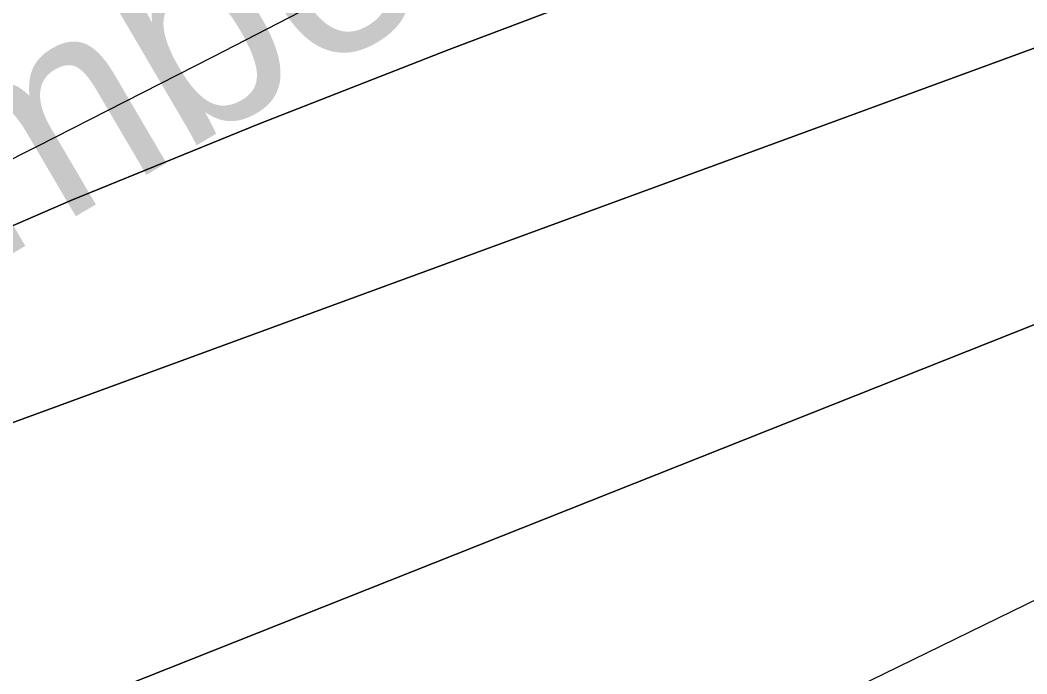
# Model space of a CAD drawing. Extents: x 3329297 to 3367176, y 649250 to 674653.
# Drawn here: x 3338987.5 to 3339404.3, y 660765.2 to 661035.8 of the extents above; entities that cross this region are included whole.
import ezdxf

# ---------------------------------------------------------------- set-up
doc = ezdxf.new("R2010")
doc.units = 0
for name, color, linetype in [('V-RIVR-IDEN', 7, 'Continuous'), ('V-TOPO-DPTH', 7, 'Continuous'), ('V-TOPO-MAJR', 7, 'Continuous'), ('V-TOPO-MINR', 7, 'Continuous')]:
    doc.layers.add(name, color=color, linetype=linetype)

msp = doc.modelspace()

# ---------------------------------------------------------------- linework, layer by layer
at = {"layer": 'V-TOPO-DPTH'}
for points in [[(3337747.13, 660405.52), (3338623.16, 660785.94), (3338854.15, 660892.97), (3338931.06, 660927.59), (3339008.43, 660961.09), (3339086.51, 660992.91), (3339165.07, 661023.59), (3339300.05, 661074.65), (3339311.52, 661078.79), (3339323.08, 661082.68), (3339334.74, 661086.22), (3339346.49, 661089.51), (3339358.15, 661092.99), (3339369.63, 661096.95), (3339380.83, 661101.64), (3339391.85, 661106.81), (3339456.74, 661139.85), (3339463.5, 661143.65), (3339470.01, 661147.81), (3339476.16, 661152.5), (3339482.06, 661157.53), (3339879.02, 661526.04)], [(3337747.13, 660405.52), (3338623.16, 660785.94), (3338854.15, 660892.97), (3338931.06, 660927.59), (3339008.43, 660961.09), (3339086.51, 660992.91), (3339165.07, 661023.59), (3339300.05, 661074.65), (3339311.52, 661078.79), (3339323.08, 661082.68), (3339334.74, 661086.22), (3339346.49, 661089.51), (3339358.15, 661092.99), (3339369.63, 661096.95), (3339380.83, 661101.64), (3339391.85, 661106.81), (3339456.74, 661139.85), (3339463.5, 661143.65), (3339470.01, 661147.81), (3339476.16, 661152.5), (3339482.06, 661157.53), (3339879.02, 661526.04)], [(3340368.74, 661435.77), (3339578.89, 660993.6), (3339577.51, 660992.62), (3339574.69, 660990.76), (3339573.25, 660989.89), (3339557.54, 660980.68), (3339548.16, 660975.33), (3339538.72, 660970.11), (3339529.16, 660965.11), (3339519.53, 660960.24), (3339496.24, 660948.78), (3339474.86, 660938.38), (3339453.42, 660928.1), (3338726.33, 660639.59)], [(3338726.33, 660639.59), (3339453.42, 660928.1), (3339474.86, 660938.38), (3339496.24, 660948.78), (3339519.53, 660960.24), (3339529.16, 660965.11), (3339538.72, 660970.11), (3339548.16, 660975.33), (3339557.54, 660980.68), (3339573.25, 660989.89), (3339574.69, 660990.76), (3339577.51, 660992.62), (3339578.89, 660993.6), (3340368.74, 661435.77)], [(3339920.15, 661398.96), (3339534.51, 661074.91), (3339529.7, 661071.08), (3339524.76, 661067.43), (3338654.6, 660748.36), (3338640.46, 660741.81), (3338626.32, 660735.24), (3338612.2, 660728.63), (3338598.09, 660722.01), (3338516.01, 660683.36), (3338461.06, 660656.99), (3338406.39, 660630.09), (3338352.11, 660602.39), (3338298.1, 660574.16), (3338160.8, 660501.09), (3338123.57, 660480.97), (3338086.51, 660460.53), (3338049.72, 660439.62), (3338013.11, 660418.39), (3337976.23, 660397.73), (3337938.82, 660378.13), (3337900.61, 660360.13), (3337861.88, 660343.19), (3337778.45, 660308.79)], [(3337778.45, 660308.79), (3337861.88, 660343.19), (3337900.61, 660360.13), (3337938.82, 660378.13), (3337976.23, 660397.73), (3338013.11, 660418.39), (3338049.72, 660439.62), (3338086.51, 660460.53), (3338123.57, 660480.97), (3338160.8, 660501.09), (3338298.1, 660574.16), (3338352.11, 660602.39), (3338406.39, 660630.09), (3338461.06, 660656.99), (3338516.01, 660683.36), (3338598.09, 660722.01), (3338612.2, 660728.63), (3338626.32, 660735.24), (3338640.46, 660741.81), (3338654.6, 660748.36), (3339524.76, 661067.43), (3339529.7, 661071.08), (3339534.51, 661074.91), (3339920.15, 661398.96)]]:
    msp.add_lwpolyline(points, dxfattribs=at)
at = {"layer": 'V-TOPO-MAJR'}
msp.add_lwpolyline([(3340665.09, 661471.78), (3339635.56, 660910.72), (3339632.55, 660908.89), (3339629.51, 660907.12), (3339615.8, 660899.33), (3339607.37, 660894.65), (3339598.9, 660890.05), (3339590.35, 660885.6), (3339581.74, 660881.25), (3339559.29, 660870.12), (3339539.41, 660860.29), (3339519.52, 660850.48), (3339499.62, 660840.71), (3339479.7, 660830.97), (3339134.91, 660662.63), (3339072.76, 660632.83), (3339010.34, 660603.63), (3338947.5, 660575.32)], dxfattribs=at)
at = {"layer": 'V-TOPO-MINR'}
for points in [[(3340028.12, 661791.47), (3339453.12, 661237.53), (3339439.32, 661225.28), (3339424.93, 661213.83), (3339409.66, 661203.59), (3339393.81, 661194.15), (3339283.2, 661134.27), (3339211.43, 661095.82), (3339139.43, 661057.81), (3339067.1, 661020.43), (3338994.55, 660983.48), (3338611.01, 660790.28), (3338605.26, 660787.47), (3338599.47, 660784.73), (3338593.63, 660782.13), (3337756, 660479.98), (3337735.66, 660474.59), (3336831.74, 660395.6), (3336809.58, 660393.75), (3336787.41, 660391.96), (3336694.26, 660384.66), (3336625.49, 660379.78), (3336556.67, 660375.58), (3336487.81, 660372.4)], [(3339879.02, 661526.04), (3339482.06, 661157.53), (3339476.16, 661152.5), (3339470.01, 661147.81), (3339463.5, 661143.65), (3339456.74, 661139.85), (3339391.85, 661106.81), (3339380.83, 661101.64), (3339369.63, 661096.95), (3339358.15, 661092.99), (3339346.49, 661089.51), (3339334.74, 661086.22), (3339323.08, 661082.68), (3339311.52, 661078.79), (3339300.05, 661074.65), (3339165.07, 661023.59), (3339086.51, 660992.91), (3339008.43, 660961.09), (3338931.06, 660927.59), (3338854.15, 660892.97), (3338623.16, 660785.94), (3337747.13, 660405.52)], [(3340368.74, 661435.77), (3339578.89, 660993.6), (3339577.51, 660992.62), (3339574.69, 660990.76), (3339573.25, 660989.89), (3339557.54, 660980.68), (3339548.16, 660975.33), (3339538.72, 660970.11), (3339529.16, 660965.11), (3339519.53, 660960.24), (3339496.24, 660948.78), (3339474.86, 660938.38), (3339453.42, 660928.1), (3338726.33, 660639.59)], [(3339920.15, 661398.96), (3339534.51, 661074.91), (3339529.7, 661071.08), (3339524.76, 661067.43), (3338654.6, 660748.36), (3338640.46, 660741.81), (3338626.32, 660735.24), (3338612.2, 660728.63), (3338598.09, 660722.01), (3338516.01, 660683.36), (3338461.06, 660656.99), (3338406.39, 660630.09), (3338352.11, 660602.39), (3338298.1, 660574.16), (3338160.8, 660501.09), (3338123.57, 660480.97), (3338086.51, 660460.53), (3338049.72, 660439.62), (3338013.11, 660418.39), (3337976.23, 660397.73), (3337938.82, 660378.13), (3337900.61, 660360.13), (3337861.88, 660343.19), (3337778.45, 660308.79)]]:
    msp.add_lwpolyline(points, dxfattribs=at)

# ---------------------------------------------------------------- texts
at = {"layer": 'V-RIVR-IDEN'}
msp.add_text('September', height=83, rotation=30.442, dxfattribs=at).set_placement((3338724.58, 660786.56))

doc.saveas('drawing.dxf')
